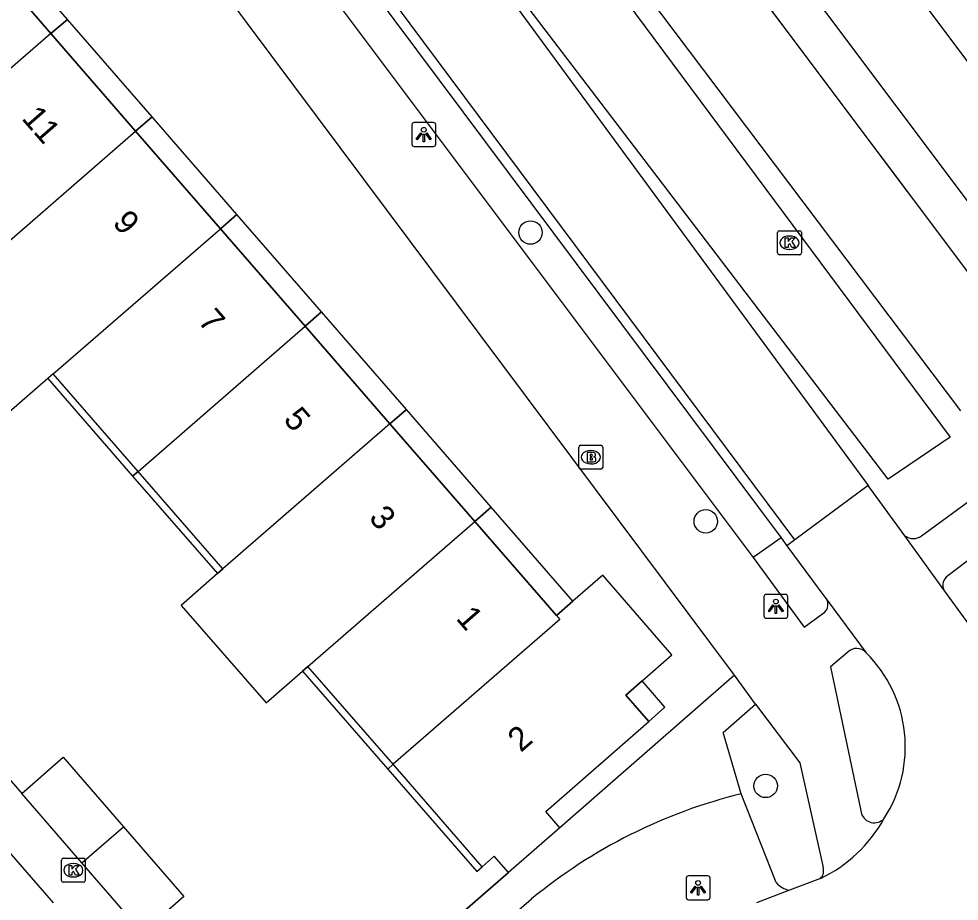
# Model space of a CAD drawing. Extents: x 155888 to 156864, y 383882 to 384671.
# Drawn here: x 156776.8 to 156816.08, y 384304.09 to 384340.93 of the extents above; entities that cross this region are included whole.
import ezdxf

# ---------------------------------------------------------------- set-up
doc = ezdxf.new("R2010")
doc.units = 0
for name, color, linetype in [('IMGEO_Boom', 7, 'Continuous'), ('IMGEO_Brandkraan', 7, 'Continuous'), ('IMGEO_Fietspad_gesloten', 7, 'Continuous'), ('IMGEO_Greppel_droge_sloot', 7, 'Continuous'), ('IMGEO_Haag', 7, 'Continuous'), ('IMGEO_Kolk', 7, 'Continuous'), ('IMGEO_Lichtpunt', 7, 'Continuous'), ('IMGEO_Muur', 7, 'Continuous'), ('IMGEO_Pand', 7, 'Continuous'), ('IMGEO_Pand_nummerreeks', 7, 'Continuous'), ('IMGEO_Pand_overbouw', 7, 'Continuous'), ('IMGEO_Parkeervlak_open', 7, 'Continuous'), ('IMGEO_Rijbaan_lokaal_gesloten', 7, 'Continuous'), ('IMGEO_Voetpad_open', 7, 'Continuous')]:
    doc.layers.add(name, color=color, linetype=linetype)

msp = doc.modelspace()

# ---------------------------------------------------------------- linework, layer by layer
at = {"layer": 'IMGEO_Boom'}
for centre in [(156798.176, 384332.009), (156805.495, 384319.949), (156807.996, 384308.902)]:
    msp.add_circle(centre, 0.489, dxfattribs=at)
at = {"layer": 'IMGEO_Brandkraan'}
for p, q in [((156800.192, 384322.202), (156800.192, 384323.054)), ((156800.267, 384323.128), (156801.119, 384323.128)), ((156801.193, 384323.054), (156801.193, 384322.202)), ((156800.68, 384322.908), (156800.705, 384322.908)), ((156801.119, 384322.128), (156800.267, 384322.128)), ((156800.703, 384322.348), (156800.678, 384322.348))]:
    msp.add_line(p, q, dxfattribs=at)
for points in [[(156800.192, 384322.202), (156800.192, 384323.054)], [(156800.267, 384323.128), (156801.119, 384323.128)], [(156801.193, 384323.054), (156801.193, 384322.202)], [(156800.54, 384322.828), (156800.54, 384322.428), (156800.753, 384322.428)], [(156800.771, 384322.828), (156800.54, 384322.828)], [(156800.719, 384322.747), (156800.665, 384322.747), (156800.665, 384322.671)], [(156800.665, 384322.671), (156800.718, 384322.671)], [(156800.727, 384322.595), (156800.665, 384322.595), (156800.665, 384322.514)], [(156801.119, 384322.128), (156800.267, 384322.128)], [(156800.665, 384322.514), (156800.727, 384322.514)]]:
    msp.add_lwpolyline(points, dxfattribs=at)
for centre, radius, start, end in [((156800.269, 384323.052), 0.0765, 91.552, 178.448), ((156800.269, 384323.052), 0.0765, 91.552, 178.448), ((156801.117, 384323.052), 0.0765, 1.552, 88.448), ((156801.117, 384323.052), 0.0765, 1.552, 88.448), ((156800.72, 384322.709), 0.0379, 267.8285, 90.9355), ((156800.728, 384322.554), 0.0404, 269.8759, 90.5077), ((156800.775, 384322.683), 0.145, 59.4692, 91.5367), ((156800.8, 384322.73), 0.0922, 285.5137, 58.1501), ((156800.805, 384322.538), 0.105, 301.3115, 78.989), ((156800.269, 384322.204), 0.0765, 181.552, 268.448), ((156800.269, 384322.204), 0.0765, 181.552, 268.448), ((156800.759, 384322.679), 0.251, 268.6676, 293.5347), ((156801.117, 384322.204), 0.0765, 271.552, 358.448), ((156801.117, 384322.204), 0.0765, 271.552, 358.448)]:
    msp.add_arc(centre, radius, start, end, dxfattribs=at)
for centre, major_axis, ratio, start_param, end_param in [((156800.679, 384322.628), (-0.387, 0.002), 0.722429, 4.712389, 7.853982), ((156800.704, 384322.628), (-0.39, 0.002), 0.717154, 1.570796, 4.712389)]:
    msp.add_ellipse(centre, major_axis=major_axis, ratio=ratio, start_param=start_param, end_param=end_param, dxfattribs=at)
at = {"layer": 'IMGEO_Fietspad_gesloten'}
for points in [[(156829.644, 384321.55), (156794.611, 384368.257), (156790.032, 384374.386)], [(156791.786, 384366.121), (156791.933, 384365.945), (156822.101, 384325.753)], [(156781.068, 384356.17), (156808.643, 384319.266)], [(156808.643, 384319.266), (156808.887, 384318.934)]]:
    msp.add_lwpolyline(points, dxfattribs=at)
at = {"layer": 'IMGEO_Greppel_droge_sloot'}
msp.add_lwpolyline([(156813.111, 384321.708), (156795.329, 384345.015), (156784.931, 384359.95), (156786.768, 384361.16), (156792.123, 384355.202), (156815.709, 384323.468), (156813.111, 384321.708)], dxfattribs=at)
at = {"layer": 'IMGEO_Haag'}
msp.add_lwpolyline([(156793.053, 384361.516), (156819.178, 384326.696)], dxfattribs=at)
at = {"layer": 'IMGEO_Kolk'}
for p, q in [((156808.495, 384331.156), (156808.495, 384332.008)), ((156808.57, 384332.082), (156809.422, 384332.082)), ((156809.496, 384332.008), (156809.496, 384331.156)), ((156808.983, 384331.862), (156809.008, 384331.862)), ((156809.006, 384331.302), (156808.981, 384331.302)), ((156809.422, 384331.082), (156808.57, 384331.082)), ((156778.58, 384304.953), (156778.58, 384305.805)), ((156778.655, 384305.879), (156779.507, 384305.879)), ((156779.068, 384305.659), (156779.093, 384305.659)), ((156779.581, 384305.805), (156779.581, 384304.953)), ((156779.507, 384304.879), (156778.655, 384304.879)), ((156779.091, 384305.099), (156779.066, 384305.099))]:
    msp.add_line(p, q, dxfattribs=at)
for points in [[(156808.495, 384331.156), (156808.495, 384332.008)], [(156808.57, 384332.082), (156809.422, 384332.082)], [(156809.496, 384332.008), (156809.496, 384331.156)], [(156808.816, 384331.782), (156808.939, 384331.782), (156808.939, 384331.631), (156809.069, 384331.782), (156809.233, 384331.782), (156809.087, 384331.631), (156809.24, 384331.382), (156809.088, 384331.382), (156809.003, 384331.546), (156808.939, 384331.479), (156808.939, 384331.382), (156808.816, 384331.382), (156808.816, 384331.782)], [(156809.422, 384331.082), (156808.57, 384331.082)], [(156778.58, 384304.953), (156778.58, 384305.805)], [(156778.655, 384305.879), (156779.507, 384305.879)], [(156779.581, 384305.805), (156779.581, 384304.953)], [(156778.901, 384305.579), (156779.024, 384305.579), (156779.024, 384305.428), (156779.154, 384305.579), (156779.318, 384305.579), (156779.172, 384305.428), (156779.325, 384305.179), (156779.173, 384305.179), (156779.088, 384305.343), (156779.024, 384305.276), (156779.024, 384305.179), (156778.901, 384305.179), (156778.901, 384305.579)], [(156779.507, 384304.879), (156778.655, 384304.879)]]:
    msp.add_lwpolyline(points, dxfattribs=at)
for centre, start, end in [((156808.572, 384332.006), 91.552, 178.448), ((156808.572, 384332.006), 91.552, 178.448), ((156809.42, 384332.006), 1.552, 88.448), ((156809.42, 384332.006), 1.552, 88.448), ((156808.572, 384331.158), 181.552, 268.448), ((156808.572, 384331.158), 181.552, 268.448), ((156809.42, 384331.158), 271.552, 358.448), ((156809.42, 384331.158), 271.552, 358.448), ((156778.657, 384305.803), 91.552, 178.448), ((156778.657, 384305.803), 91.552, 178.448), ((156779.505, 384305.803), 1.552, 88.448), ((156779.505, 384305.803), 1.552, 88.448), ((156778.657, 384304.955), 181.552, 268.448), ((156778.657, 384304.955), 181.552, 268.448), ((156779.505, 384304.955), 271.552, 358.448), ((156779.505, 384304.955), 271.552, 358.448)]:
    msp.add_arc(centre, 0.0765, start, end, dxfattribs=at)
for centre, major_axis, ratio, start_param, end_param in [((156808.982, 384331.582), (-0.387, 0.002), 0.722429, 4.712389, 7.853982), ((156809.007, 384331.582), (-0.39, 0.002), 0.717154, 1.570796, 4.712389), ((156779.067, 384305.379), (-0.387, 0.002), 0.722429, 4.712389, 7.853982), ((156779.092, 384305.379), (-0.39, 0.002), 0.717154, 1.570796, 4.712389)]:
    msp.add_ellipse(centre, major_axis=major_axis, ratio=ratio, start_param=start_param, end_param=end_param, dxfattribs=at)
at = {"layer": 'IMGEO_Lichtpunt'}
for p, q in [((156793.219, 384336.503), (156793.219, 384335.696)), ((156793.219, 384336.503), (156793.219, 384335.696)), ((156794.121, 384336.598), (156793.313, 384336.598)), ((156794.121, 384336.598), (156793.313, 384336.598)), ((156794.215, 384335.696), (156794.215, 384336.503)), ((156794.215, 384335.696), (156794.215, 384336.503)), ((156793.313, 384335.602), (156794.121, 384335.602)), ((156793.313, 384335.602), (156794.121, 384335.602)), ((156807.924, 384316.802), (156807.924, 384315.995)), ((156807.924, 384316.802), (156807.924, 384315.995)), ((156808.826, 384316.897), (156808.018, 384316.897)), ((156808.826, 384316.897), (156808.018, 384316.897)), ((156808.92, 384315.995), (156808.92, 384316.802)), ((156808.92, 384315.995), (156808.92, 384316.802)), ((156808.018, 384315.901), (156808.826, 384315.901)), ((156808.018, 384315.901), (156808.826, 384315.901)), ((156804.677, 384305.053), (156804.677, 384304.246)), ((156804.677, 384305.053), (156804.677, 384304.246)), ((156805.579, 384305.148), (156804.771, 384305.148)), ((156805.579, 384305.148), (156804.771, 384305.148)), ((156805.673, 384304.246), (156805.673, 384305.053)), ((156805.673, 384304.246), (156805.673, 384305.053)), ((156804.771, 384304.152), (156805.579, 384304.152)), ((156804.771, 384304.152), (156805.579, 384304.152))]:
    msp.add_line(p, q, dxfattribs=at)
for points in [[(156793.593, 384336.167), (156793.632, 384336.139), (156793.444, 384335.877), (156793.406, 384335.904), (156793.593, 384336.167)], [(156793.695, 384336.119), (156793.742, 384336.119), (156793.742, 384335.797), (156793.695, 384335.797), (156793.695, 384336.119)], [(156793.805, 384336.139), (156793.843, 384336.166), (156794.03, 384335.904), (156793.991, 384335.876), (156793.805, 384336.139)], [(156808.298, 384316.466), (156808.337, 384316.438), (156808.149, 384316.176), (156808.111, 384316.203), (156808.298, 384316.466)], [(156808.4, 384316.418), (156808.447, 384316.418), (156808.447, 384316.096), (156808.4, 384316.096), (156808.4, 384316.418)], [(156808.51, 384316.438), (156808.548, 384316.465), (156808.735, 384316.203), (156808.696, 384316.175), (156808.51, 384316.438)], [(156805.051, 384304.717), (156805.09, 384304.689), (156804.902, 384304.427), (156804.864, 384304.454), (156805.051, 384304.717)], [(156805.153, 384304.669), (156805.2, 384304.669), (156805.2, 384304.347), (156805.153, 384304.347), (156805.153, 384304.669)], [(156805.263, 384304.689), (156805.301, 384304.716), (156805.488, 384304.454), (156805.449, 384304.426), (156805.263, 384304.689)]]:
    msp.add_lwpolyline(points, dxfattribs=at)
for centre in [(156793.718, 384336.301), (156808.423, 384316.6), (156805.176, 384304.851)]:
    msp.add_circle(centre, 0.0994, dxfattribs=at)
for centre, start, end in [((156793.313, 384336.503), 90, 180), ((156793.313, 384336.503), 90, 180), ((156794.121, 384336.503), 0, 90), ((156794.121, 384336.503), 0, 90), ((156793.313, 384335.696), 180, 270), ((156793.313, 384335.696), 180, 270), ((156794.121, 384335.696), 270, 0), ((156794.121, 384335.696), 270, 360), ((156808.018, 384316.802), 90, 180), ((156808.018, 384316.802), 90, 180), ((156808.826, 384316.802), 0, 90), ((156808.826, 384316.802), 0, 90), ((156808.018, 384315.995), 180, 270), ((156808.018, 384315.995), 180, 270), ((156808.826, 384315.995), 270, 0), ((156808.826, 384315.995), 270, 360), ((156804.771, 384305.053), 90, 180), ((156804.771, 384305.053), 90, 180), ((156805.579, 384305.053), 0, 90), ((156805.579, 384305.053), 0, 90), ((156804.771, 384304.246), 180, 270), ((156804.771, 384304.246), 180, 270), ((156805.579, 384304.246), 270, 0), ((156805.579, 384304.246), 270, 360)]:
    msp.add_arc(centre, 0.0946, start, end, dxfattribs=at)
at = {"layer": 'IMGEO_Muur'}
msp.add_lwpolyline([(156789.023, 384298.129), (156797.26, 384305.284)], dxfattribs=at)
at = {"layer": 'IMGEO_Pand'}
for points in [[(156778.146, 384340.317), (156774.603, 384344.394)], [(156778.146, 384340.317), (156771.141, 384334.254), (156770.915, 384334.058), (156769.437, 384332.772)], [(156781.684, 384336.245), (156778.146, 384340.317)], [(156772.981, 384328.699), (156774.464, 384329.984), (156774.69, 384330.18), (156781.684, 384336.245)], [(156785.226, 384332.17), (156781.684, 384336.245)], [(156778.237, 384326.108), (156785.226, 384332.17)], [(156788.765, 384328.097), (156785.226, 384332.17)], [(156778.237, 384326.108), (156778.01, 384325.911), (156776.398, 384324.513), (156772.917, 384328.643), (156772.981, 384328.699)], [(156781.784, 384322.035), (156788.765, 384328.097)], [(156792.306, 384324.022), (156788.765, 384328.097)], [(156781.784, 384322.035), (156778.237, 384326.108)], [(156792.306, 384324.022), (156785.33, 384317.964)], [(156795.846, 384319.949), (156792.306, 384324.022)], [(156785.33, 384317.964), (156781.784, 384322.035)], [(156788.877, 384313.892), (156795.846, 384319.949)], [(156799.262, 384316.018), (156795.846, 384319.949)], [(156785.33, 384317.964), (156785.104, 384317.767), (156783.579, 384316.438), (156787.132, 384312.368), (156788.651, 384313.694), (156788.877, 384313.892)], [(156799.403, 384307.156), (156798.81, 384307.837), (156803.113, 384311.586), (156802.151, 384312.693), (156802.836, 384313.288), (156804.084, 384314.372), (156801.195, 384317.697), (156799.947, 384316.613), (156799.262, 384316.018)], [(156799.262, 384316.018), (156799.401, 384315.858), (156792.437, 384309.805)], [(156792.437, 384309.805), (156788.877, 384313.892)], [(156776.923, 384308.59), (156778.661, 384310.096), (156781.173, 384307.196)], [(156797.26, 384305.284), (156796.664, 384305.969), (156796.16, 384305.53), (156792.437, 384309.805)], [(156779.437, 384305.688), (156776.923, 384308.59)], [(156779.437, 384305.688), (156781.173, 384307.196)], [(156781.173, 384307.196), (156783.701, 384304.278), (156781.963, 384302.772)], [(156799.403, 384307.156), (156797.26, 384305.284)], [(156781.963, 384302.772), (156779.437, 384305.688)]]:
    msp.add_lwpolyline(points, dxfattribs=at)
at = {"layer": 'IMGEO_Pand_overbouw'}
for points in [[(156774.603, 384344.394), (156778.146, 384340.317), (156778.831, 384340.91), (156775.287, 384344.988)], [(156781.684, 384336.245), (156782.369, 384336.839), (156778.831, 384340.91), (156778.146, 384340.317)], [(156785.226, 384332.17), (156785.911, 384332.764), (156782.369, 384336.839), (156781.684, 384336.245)], [(156785.226, 384332.17), (156788.765, 384328.097), (156789.45, 384328.692), (156785.911, 384332.764)], [(156792.306, 384324.022), (156792.991, 384324.617), (156789.45, 384328.692), (156788.765, 384328.097)], [(156781.784, 384322.035), (156778.237, 384326.108), (156778.01, 384325.911), (156781.558, 384321.839)], [(156792.306, 384324.022), (156795.846, 384319.949), (156796.53, 384320.544), (156792.991, 384324.617)], [(156781.784, 384322.035), (156781.558, 384321.839), (156785.104, 384317.767), (156785.33, 384317.964)], [(156796.53, 384320.544), (156795.846, 384319.949), (156799.262, 384316.018), (156799.947, 384316.613)], [(156792.437, 384309.805), (156788.877, 384313.892), (156788.651, 384313.694), (156792.21, 384309.608)], [(156803.113, 384311.586), (156803.786, 384312.195), (156802.836, 384313.288), (156802.151, 384312.693)], [(156792.437, 384309.805), (156792.21, 384309.608), (156795.934, 384305.333), (156796.16, 384305.53)]]:
    msp.add_lwpolyline(points, close=True, dxfattribs=at)
at = {"layer": 'IMGEO_Parkeervlak_open'}
msp.add_lwpolyline([(156808.435, 384304.866), (156806.98, 384308.573)], dxfattribs=at)
msp.add_arc((156809.133, 384305.451), 0.91, 219.9515, 261.1577, dxfattribs=at)
at = {"layer": 'IMGEO_Rijbaan_lokaal_gesloten'}
for points in [[(156793.606, 384360.779), (156819.178, 384326.696)], [(156784.668, 384359.627), (156788.208, 384354.205), (156812.284, 384321.442)], [(156790.29, 384358.319), (156791.949, 384356.433), (156797.059, 384349.852), (156816.139, 384324.569)], [(156809.214, 384319.176), (156781.078, 384356.923)], [(156812.284, 384321.442), (156809.214, 384319.176)], [(156813.811, 384319.349), (156812.284, 384321.442)], [(156809.214, 384319.176), (156808.887, 384318.934)], [(156815.442, 384317.086), (156813.811, 384319.349)], [(156808.887, 384318.934), (156810.469, 384316.779), (156810.561, 384316.652)], [(156819.626, 384311.345), (156815.442, 384317.086)], [(156810.561, 384316.652), (156812.188, 384314.462)], [(156810.293, 384305.039), (156808.993, 384304.551)], [(156808.993, 384304.551), (156807.618, 384304.026)]]:
    msp.add_lwpolyline(points, dxfattribs=at)
for centre, radius, start, end in [((156808.315, 384310.535), 5.516, 326.8888, 45.3982), ((156807.678, 384310.469), 6.027, 295.7186, 330.7274)]:
    msp.add_arc(centre, radius, start, end, dxfattribs=at)
at = {"layer": 'IMGEO_Voetpad_open'}
for points in [[(156781.068, 384356.17), (156779.868, 384355.257), (156807.481, 384318.443)], [(156806.695, 384313.529), (156776.684, 384353.691)], [(156814.509, 384319.347), (156817.672, 384321.658)], [(156818.608, 384319.958), (156815.601, 384317.669)], [(156808.643, 384319.266), (156807.481, 384318.443)], [(156807.481, 384318.443), (156809.611, 384315.525), (156810.382, 384316.104)], [(156811.427, 384314.481), (156810.706, 384313.868), (156811.996, 384307.739)], [(156806.695, 384313.529), (156799.403, 384307.156)], [(156807.579, 384312.322), (156806.695, 384313.529)], [(156770.062, 384313.413), (156778.233, 384304.017)], [(156806.98, 384308.573), (156806.216, 384311.137), (156807.579, 384312.322)], [(156807.579, 384312.322), (156809.429, 384309.866), (156810.395, 384305.491)], [(156774.89, 384310.931), (156776.923, 384308.59)], [(156797.26, 384305.284), (156789.023, 384298.129)], [(156791.29, 384292.12), (156789.671, 384293.925), (156788.247, 384295.512), (156798.219, 384304.182)]]:
    msp.add_lwpolyline(points, dxfattribs=at)
for centre, radius, start, end in [((156814.161, 384319.796), 0.568, 231.8861, 307.7856), ((156815.855, 384317.287), 0.459, 123.5999, 205.8898), ((156810.179, 384316.473), 0.421, 298.752, 25.0695), ((156811.799, 384314.138), 0.506, 39.7942, 137.3454), ((156812.259, 384287.105), 22.107, 103.8145, 129.4255), ((156812.538, 384307.943), 0.579, 200.618, 313.3571), ((156809.963, 384305.351), 0.454, 316.6007, 17.9661)]:
    msp.add_arc(centre, radius, start, end, dxfattribs=at)

# ---------------------------------------------------------------- texts
at = {"layer": 'IMGEO_Pand_nummerreeks'}
for s, rotation, p in [('11', 310.9835, (156776.887, 384336.762)), ('9', 310.9835, (156780.682, 384332.395)), ('7', 310.9824, (156784.25, 384328.286)), ('5', 310.9824, (156787.819, 384324.179)), ('3', 310.9835, (156791.387, 384320.072)), ('1', 310.9835, (156795.03, 384315.879)), ('2', 41.0639, (156797.772, 384310.275))]:
    msp.add_text(s, height=1, rotation=rotation, dxfattribs=at).set_placement(p)

doc.saveas('drawing.dxf')
